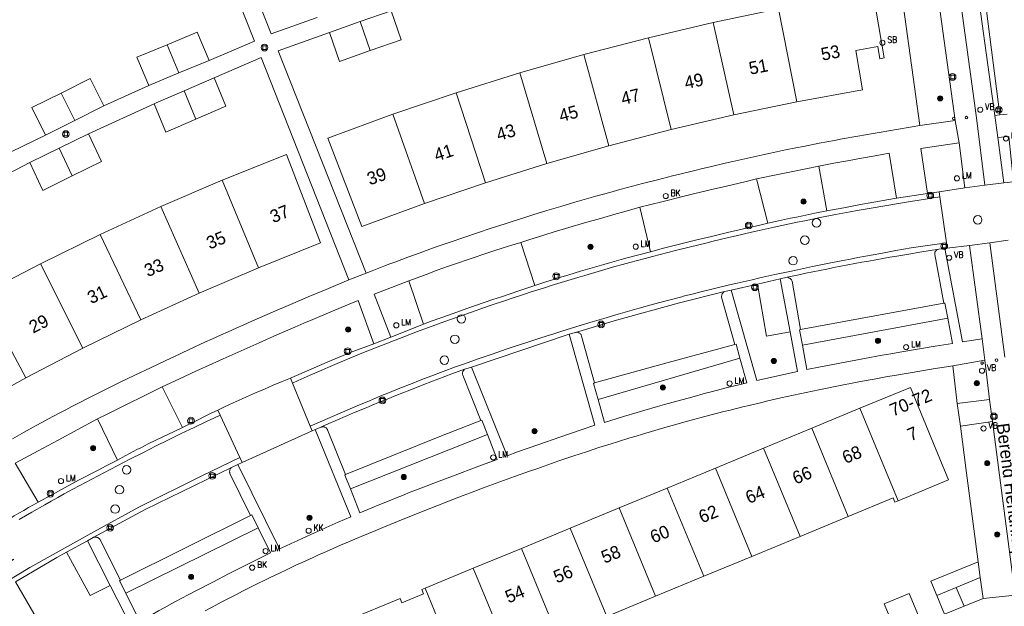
# Model space of a CAD drawing. Header units: metres. Extents: x 138165 to 154469, y 480134 to 494189.
# Tile 662 of 1056: x 146293 to 146390, y 487765 to 487823. Entities that reach past the tile are written whole.
import ezdxf

# ---------------------------------------------------------------- set-up
doc = ezdxf.new("R2010")
doc.units = ezdxf.units.M
doc.header["$LTSCALE"] = 0.001
doc.header["$MEASUREMENT"] = 0
for name, color, linetype, lineweight in [('Level 5', 7, 'Continuous', 0), ('TOP-L-terrein schutting raster hek leuning', 7, 'Continuous', 0), ('TOP-L-topo objecten punt', 7, 'Continuous', 0), ('TOP-L-topo objecten vlak', 7, 'Continuous', 0), ('TOP-L-verharding molgoot', 7, 'Continuous', 0), ('TOP-T-topo huisnummering naamgeving', 7, 'Continuous', 0)]:
    doc.layers.add(name, color=color, linetype=linetype, lineweight=lineweight)
doc.styles.add('Style-INTL_ISO', font='INTL_ISO.shx')
doc.styles.add('Style-STANDARD', font='STANDARD.shx')

# ---------------------------------------------------------------- blocks, each defined once
blk = doc.blocks.new('24')
at = {"layer": 'TOP-L-topo objecten punt', "color": 7, "linetype": 'Continuous', "lineweight": 0}
for radius in [0.025, 0.0182, 0.0115, 0.005]:
    blk.add_circle((0, 0), radius, dxfattribs=at)
blk = doc.blocks.new('39')
at = {"layer": 'TOP-L-topo objecten punt', "color": 7, "linetype": 'Continuous', "lineweight": 0}
for p, q in [((0.0175, 0.0175), (-0.0175, 0.0175)), ((-0.0175, 0.0175), (-0.0175, -0.0175)), ((0.0175, 0.0175), (0.0175, -0.0175)), ((0.0175, -0.0175), (-0.0175, -0.0175))]:
    blk.add_line(p, q, dxfattribs=at)
blk.add_circle((0, 0), 0.0332, dxfattribs=at)
blk = doc.blocks.new('*U13')
at = {"layer": 'Level 5', "color": 7, "linetype": 'Continuous', "lineweight": 0}
blk.add_circle((0, 0), 0.0415, dxfattribs=at)
blk = doc.blocks.new('150')
at = {"layer": 'Level 5', "color": 7, "linetype": 'Continuous', "lineweight": 0}
blk.add_blockref('*U13', (0, 0), dxfattribs=at)
blk = doc.blocks.new('72')
at = {"layer": 'TOP-L-topo objecten punt', "color": 7, "linetype": 'Continuous', "lineweight": 0}
blk.add_circle((0, 0), 0.025, dxfattribs=at)
at = {"layer": 'TOP-L-topo objecten punt', "color": 7, "linetype": 'Continuous', "lineweight": 0, "style": 'Style-STANDARD'}
blk.add_text('BK', height=0.06, dxfattribs=at).set_placement((0.0483, 0))
blk = doc.blocks.new('10')
at = {"layer": 'TOP-L-topo objecten punt', "linetype": 'Continuous', "lineweight": 0}
blk.add_circle((0, 0), 0.0125, dxfattribs=at)
blk = doc.blocks.new('16')
at = {"layer": 'TOP-L-topo objecten punt', "color": 7, "linetype": 'Continuous', "lineweight": 0}
blk.add_circle((0, 0), 0.025, dxfattribs=at)
at = {"layer": 'TOP-L-topo objecten punt', "color": 7, "linetype": 'Continuous', "lineweight": 0, "style": 'Style-STANDARD'}
blk.add_text('LM', height=0.06, dxfattribs=at).set_placement((0.0483, 0))
blk = doc.blocks.new('119')
at = {"layer": 'TOP-L-topo objecten punt', "color": 7, "linetype": 'Continuous', "lineweight": 0}
blk.add_circle((0, 0), 0.025, dxfattribs=at)
at = {"layer": 'TOP-L-topo objecten punt', "color": 7, "linetype": 'Continuous', "lineweight": 0, "style": 'Style-STANDARD'}
blk.add_text('KK', height=0.06, dxfattribs=at).set_placement((0.0483, 0))
blk = doc.blocks.new('14')
at = {"layer": 'TOP-L-topo objecten punt', "color": 7, "linetype": 'Continuous', "lineweight": 0}
blk.add_circle((0, 0), 0.025, dxfattribs=at)
at = {"layer": 'TOP-L-topo objecten punt', "color": 7, "linetype": 'Continuous', "lineweight": 0, "style": 'Style-STANDARD'}
blk.add_text('VB', height=0.06, dxfattribs=at).set_placement((0.0483, 0))
blk = doc.blocks.new('175')
at = {"layer": 'TOP-L-topo objecten punt', "color": 7, "linetype": 'Continuous', "lineweight": 0}
blk.add_circle((0, 0), 0.025, dxfattribs=at)
at = {"layer": 'TOP-L-topo objecten punt', "color": 7, "linetype": 'Continuous', "lineweight": 0, "style": 'Style-STANDARD'}
blk.add_text('SB', height=0.06, dxfattribs=at).set_placement((0.0483, 0))

msp = doc.modelspace()

# ---------------------------------------------------------------- linework, layer by layer
at = {"layer": 'TOP-L-terrein schutting raster hek leuning', "flags": 128}
for points in [[(146389.287, 487813.309), (146386.322, 487836.494)], [(146381.469, 487812.257), (146378.285, 487835.459)]]:
    msp.add_lwpolyline(points, dxfattribs=at)
at = {"layer": 'TOP-L-topo objecten vlak', "flags": 128}
for points in [[(146380.13, 487863.246), (146387.023, 487813.028), (146387.836, 487806.426)], [(146306.902, 487844.261), (146316.347, 487820.53), (146311.903, 487818.644)], [(146322.476, 487822.838), (146317.987, 487821.251), (146308.622, 487844.923)], [(146388.824, 487813.243), (146385.608, 487836.389), (146386.322, 487836.494)], [(146386.322, 487836.494), (146389.287, 487813.309)], [(146381.469, 487812.257), (146378.285, 487835.459)], [(146381.739, 487835.947), (146384.917, 487812.772)], [(146369.42, 487814.592), (146375.867, 487815.773), (146375.211, 487819.617), (146377.345, 487820.008), (146377.551, 487818.803), (146377.974, 487818.881), (146376.867, 487825.371), (146367.64, 487823.679)], [(146326.696, 487822.428), (146329.719, 487823.478)], [(146327.681, 487819.594), (146330.704, 487820.644), (146329.719, 487823.478)], [(146367.64, 487823.679), (146361.25, 487822.346)], [(146367.64, 487823.679), (146369.42, 487814.592)], [(146323.673, 487821.377), (146326.696, 487822.428)], [(146327.681, 487819.594), (146326.696, 487822.428)], [(146361.25, 487822.346), (146354.896, 487820.858)], [(146361.25, 487822.346), (146363.252, 487813.305)], [(146311.903, 487818.644), (146310.745, 487821.412), (146307.793, 487820.176)], [(146327.275, 487797.821), (146318.655, 487819.574), (146323.673, 487821.377)], [(146323.673, 487821.377), (146324.658, 487818.544), (146327.681, 487819.594)], [(146307.793, 487820.176), (146304.841, 487818.942), (146305.999, 487816.174)], [(146307.793, 487820.176), (146308.951, 487817.409)], [(146354.896, 487820.858), (146348.58, 487819.215)], [(146354.896, 487820.858), (146357.117, 487811.868)], [(146348.58, 487819.215), (146342.306, 487817.418)], [(146348.58, 487819.215), (146351.021, 487810.282)], [(146311.903, 487818.644), (146308.951, 487817.409)], [(146312.382, 487816.943), (146317.013, 487818.913), (146325.581, 487797.174)], [(146308.951, 487817.409), (146305.999, 487816.174)], [(146342.306, 487817.418), (146336.078, 487815.468)], [(146344.964, 487808.547), (146342.306, 487817.418)], [(146301.608, 487814.18), (146300.275, 487816.867), (146297.409, 487815.445)], [(146305.999, 487816.174), (146301.608, 487814.18)], [(146309.447, 487815.67), (146312.382, 487816.943)], [(146310.603, 487812.902), (146313.539, 487814.175), (146312.382, 487816.943)], [(146297.409, 487815.445), (146294.542, 487814.022), (146295.875, 487811.335)], [(146298.742, 487812.758), (146297.409, 487815.445)], [(146306.512, 487814.395), (146306.727, 487814.491), (146309.447, 487815.67)], [(146309.447, 487815.67), (146310.603, 487812.902)], [(146336.078, 487815.468), (146329.9, 487813.366)], [(146336.078, 487815.468), (146338.953, 487806.665)], [(146301.608, 487814.18), (146298.742, 487812.758)], [(146300.091, 487811.45), (146306.512, 487814.395)], [(146306.512, 487814.395), (146307.667, 487811.629), (146310.603, 487812.902)], [(146363.252, 487813.305), (146369.42, 487814.592)], [(146329.9, 487813.366), (146323.535, 487811.027), (146326.836, 487802.375), (146332.988, 487804.636)], [(146332.988, 487804.636), (146329.9, 487813.366)], [(146357.117, 487811.868), (146363.252, 487813.305)], [(146389.287, 487813.309), (146388.824, 487813.243)], [(146389.107, 487811.093), (146388.824, 487813.243)], [(146390.023, 487813.392), (146389.287, 487813.309)], [(146298.742, 487812.758), (146295.875, 487811.335)], [(146381.469, 487812.257), (146380.708, 487812.136), (146379.187, 487811.887), (146378.427, 487811.76), (146377.668, 487811.631), (146376.908, 487811.5), (146375.391, 487811.231), (146373.875, 487810.955), (146373.117, 487810.814), (146372.36, 487810.671), (146371.603, 487810.526), (146370.091, 487810.231), (146369.335, 487810.08), (146368.335, 487809.877), (146366.851, 487809.564), (146366.11, 487809.404), (146364.629, 487809.079), (146363.15, 487808.746), (146362.41, 487808.577), (146360.934, 487808.232), (146360.196, 487808.057), (146359.459, 487807.88), (146357.986, 487807.519), (146357.25, 487807.336), (146355.78, 487806.965), (146354.312, 487806.585), (146352.846, 487806.198), (146352.113, 487806.001), (146351.112, 487805.729), (146349.74, 487805.345), (146349.055, 487805.15), (146347.686, 487804.755), (146346.32, 487804.351), (146344.956, 487803.941), (146343.594, 487803.522), (146342.914, 487803.31), (146341.556, 487802.88), (146340.878, 487802.662), (146339.524, 487802.221), (146338.172, 487801.772), (146336.822, 487801.315), (146335.502, 487800.863), (146334.317, 487800.45), (146333.135, 487800.03), (146332.545, 487799.817), (146331.367, 487799.386), (146330.191, 487798.947), (146329.604, 487798.725), (146329.018, 487798.5), (146327.848, 487798.047), (146327.275, 487797.821)], [(146384.917, 487812.772), (146381.469, 487812.257)], [(146384.917, 487812.772), (146385.305, 487810.577)], [(146295.875, 487811.335), (146291.462, 487809.174)], [(146297.216, 487810.044), (146300.091, 487811.45)], [(146298.499, 487807.331), (146301.373, 487808.738), (146300.091, 487811.45)], [(146351.021, 487810.282), (146357.117, 487811.868)], [(146344.964, 487808.547), (146351.021, 487810.282)], [(146382.228, 487805.625), (146381.551, 487810.022), (146385.305, 487810.577)], [(146385.305, 487810.577), (146385.877, 487806.178)], [(146389.107, 487811.093), (146390.182, 487811.197), (146390.623, 487806.761)], [(146389.693, 487806.661), (146389.107, 487811.093)], [(146294.343, 487808.634), (146297.216, 487810.044)], [(146298.499, 487807.331), (146297.216, 487810.044)], [(146316.724, 487798.357), (146322.809, 487800.795), (146319.469, 487809.433), (146313.175, 487806.909)], [(146371.593, 487808.289), (146373.051, 487808.574), (146374.402, 487808.829), (146375.079, 487808.954), (146375.755, 487809.077), (146377.109, 487809.316), (146377.786, 487809.433), (146378.464, 487809.548), (146379.17, 487805.154)], [(146288.025, 487805.348), (146294.343, 487808.634)], [(146294.343, 487808.634), (146295.624, 487805.925), (146298.499, 487807.331)], [(146338.953, 487806.665), (146344.964, 487808.547)], [(146365.496, 487807.044), (146367.745, 487807.509), (146369.027, 487807.771), (146371.593, 487808.289)], [(146371.593, 487808.289), (146372.374, 487803.911)], [(146313.175, 487806.909), (146307.179, 487804.334)], [(146316.724, 487798.357), (146313.175, 487806.909)], [(146332.988, 487804.636), (146338.953, 487806.665)], [(146354.052, 487804.268), (146356.222, 487804.814), (146358.279, 487805.323), (146359.309, 487805.575), (146361.369, 487806.072), (146362.4, 487806.318), (146364.464, 487806.804), (146365.496, 487807.044)], [(146366.581, 487802.704), (146365.496, 487807.044)], [(146387.836, 487806.426), (146385.877, 487806.178)], [(146387.836, 487806.426), (146389.693, 487806.661)], [(146390.623, 487806.761), (146389.693, 487806.661)], [(146382.228, 487805.625), (146379.17, 487805.154)], [(146383.348, 487805.795), (146382.228, 487805.625)], [(146385.877, 487806.178), (146383.348, 487805.795)], [(146383.423, 487805.302), (146383.348, 487805.795)], [(146383.423, 487805.302), (146381.194, 487804.937), (146380.751, 487804.868), (146379.396, 487804.651), (146378.042, 487804.426), (146376.689, 487804.193), (146375.337, 487803.952), (146374.662, 487803.829), (146373.224, 487803.559), (146371.722, 487803.26), (146370.221, 487802.953), (146369.472, 487802.797), (146367.974, 487802.479), (146367.226, 487802.317), (146365.73, 487801.987), (146364.983, 487801.819), (146363.491, 487801.477), (146362.745, 487801.303), (146361.255, 487800.95), (146360.51, 487800.77), (146359.023, 487800.405), (146357.538, 487800.032), (146356.796, 487799.843), (146355.314, 487799.458), (146354.573, 487799.263), (146353.094, 487798.867), (146352.355, 487798.666), (146351.617, 487798.463), (146350.639, 487798.185), (146349.321, 487797.803), (146348.663, 487797.609), (146348.006, 487797.413), (146346.693, 487797.016), (146345.382, 487796.611), (146344.727, 487796.405), (146343.42, 487795.989), (146342.768, 487795.778), (146341.464, 487795.35), (146340.813, 487795.133), (146339.514, 487794.694), (146338.865, 487794.471), (146337.569, 487794.021), (146336.922, 487793.792), (146336.276, 487793.562), (146334.986, 487793.097), (146334.341, 487792.861), (146332.307, 487792.107), (146331.716, 487791.886), (146330.536, 487791.439), (146329.358, 487790.984), (146328.184, 487790.521), (146327.598, 487790.287), (146327.013, 487790.051), (146325.845, 487789.574), (146324.679, 487789.089), (146323.517, 487788.597), (146322.937, 487788.348), (146321.78, 487787.845), (146320.626, 487787.334), (146320.05, 487787.076)], [(146379.17, 487805.154), (146378.434, 487805.028), (146376.964, 487804.77), (146375.495, 487804.503), (146374.027, 487804.229), (146372.374, 487803.911)], [(146384.087, 487800.798), (146383.423, 487805.302)], [(146307.179, 487804.334), (146301.247, 487801.614)], [(146307.179, 487804.334), (146310.935, 487795.871)], [(146342.422, 487800.838), (146343.291, 487801.111), (146344.056, 487801.349), (146345.588, 487801.819), (146347.122, 487802.282), (146348.658, 487802.737), (146350.196, 487803.184), (146351.737, 487803.623), (146352.508, 487803.84), (146354.052, 487804.268)], [(146354.052, 487804.268), (146355.11, 487799.924)], [(146372.374, 487803.911), (146371.188, 487803.68), (146370.003, 487803.441), (146369.411, 487803.318), (146368.819, 487803.194), (146367.638, 487802.939), (146366.581, 487802.704)], [(146366.581, 487802.704), (146365.794, 487802.527), (146364.22, 487802.168), (146362.649, 487801.801), (146361.079, 487801.426), (146359.511, 487801.043), (146357.945, 487800.652), (146356.381, 487800.254), (146355.11, 487799.924)], [(146301.247, 487801.614), (146295.382, 487798.749)], [(146305.209, 487793.245), (146301.247, 487801.614)], [(146321.789, 487782.859), (146325.706, 487784.553), (146326.397, 487784.848), (146327.589, 487785.349), (146328.785, 487785.843), (146329.383, 487786.087), (146330.583, 487786.57), (146331.786, 487787.045), (146332.388, 487787.28), (146332.991, 487787.513), (146333.595, 487787.744), (146334.805, 487788.201), (146336.018, 487788.65), (146336.899, 487788.965), (146338.253, 487789.444), (146339.609, 487789.914), (146340.969, 487790.377), (146341.649, 487790.606), (146343.013, 487791.057), (146343.695, 487791.28), (146344.378, 487791.501), (146345.746, 487791.938), (146346.431, 487792.153), (146347.803, 487792.578), (146349.177, 487792.995), (146349.865, 487793.201), (146350.554, 487793.405), (146351.932, 487793.807), (146352.622, 487794.005), (146354.004, 487794.395), (146355.389, 487794.778), (146356.775, 487795.153), (146358.163, 487795.52), (146358.441, 487795.591), (146359.174, 487795.776), (146359.908, 487795.959), (146361.376, 487796.319), (146362.846, 487796.671), (146363.582, 487796.844), (146365.055, 487797.185), (146365.792, 487797.352), (146367.267, 487797.681), (146368.745, 487798.002), (146369.484, 487798.159), (146370.964, 487798.469), (146372.445, 487798.77), (146373.928, 487799.064), (146374.67, 487799.208), (146375.413, 487799.35), (146376.899, 487799.628), (146377.642, 487799.764), (146379.13, 487800.03), (146380.62, 487800.288), (146384.087, 487800.798)], [(146342.422, 487800.838), (146341.872, 487800.669), (146340.774, 487800.326), (146339.679, 487799.975), (146338.585, 487799.616), (146338.04, 487799.434), (146336.95, 487799.064), (146336.407, 487798.876), (146335.321, 487798.495), (146334.239, 487798.106), (146333.159, 487797.709), (146332.62, 487797.508), (146331.438, 487797.06)], [(146343.772, 487796.608), (146342.422, 487800.838)], [(146384.087, 487800.798), (146384.147, 487800.272)], [(146386.337, 487800.521), (146388.308, 487800.804)], [(146388.308, 487800.804), (146390.111, 487801.063)], [(146389.782, 487789.607), (146388.308, 487800.804)], [(146355.11, 487799.924), (146353.962, 487799.626), (146352.816, 487799.319), (146352.244, 487799.163), (146351.101, 487798.846), (146350.53, 487798.684), (146349.39, 487798.355), (146348.253, 487798.018), (146347.118, 487797.673), (146346.551, 487797.498), (146345.985, 487797.321), (146345.42, 487797.142), (146344.855, 487796.961), (146343.772, 487796.608)], [(146368.497, 487797.424), (146369.618, 487797.664), (146370.301, 487797.808), (146371.669, 487798.089), (146372.354, 487798.227), (146373.039, 487798.363), (146374.41, 487798.628), (146375.096, 487798.758), (146375.783, 487798.886), (146376.469, 487799.012), (146377.157, 487799.136), (146378.532, 487799.379), (146379.22, 487799.497), (146380.598, 487799.727), (146381.287, 487799.839), (146382.667, 487800.058), (146383.161, 487800.134)], [(146383.161, 487800.134), (146383.138, 487800.1), (146383.113, 487800.084), (146383.089, 487800.066), (146383.046, 487800.025), (146383.026, 487800.003), (146382.991, 487799.955), (146382.976, 487799.929), (146382.963, 487799.902), (146382.952, 487799.875), (146382.935, 487799.817), (146382.926, 487799.759), (146382.925, 487799.699), (146382.932, 487799.64), (146383.817, 487794.901)], [(146383.161, 487800.134), (146383.335, 487800.161), (146383.931, 487800.247)], [(146383.931, 487800.247), (146384.147, 487800.272)], [(146387.559, 487791.398), (146385.658, 487791.103), (146383.931, 487800.247)], [(146384.147, 487800.272), (146386.337, 487800.521)], [(146386.337, 487800.521), (146387.559, 487791.398)], [(146295.382, 487798.749), (146289.59, 487795.742)], [(146295.382, 487798.749), (146299.549, 487790.479)], [(146310.935, 487795.871), (146316.724, 487798.357)], [(146327.275, 487797.821), (146325.581, 487797.174)], [(146325.581, 487797.174), (146323.343, 487796.242), (146321.598, 487795.505), (146319.856, 487794.76), (146318.117, 487794.009), (146316.069, 487793.114), (146315.301, 487792.776), (146314.535, 487792.437), (146313.769, 487792.095), (146313.004, 487791.752), (146312.24, 487791.406), (146311.477, 487791.059), (146309.953, 487790.36), (146308.432, 487789.653), (146307.673, 487789.297), (146306.157, 487788.579), (146304.645, 487787.854), (146303.137, 487787.122), (146301.632, 487786.383), (146300.13, 487785.636), (146299.037, 487785.074), (146298.451, 487784.77), (146297.866, 487784.464), (146297.283, 487784.156), (146296.118, 487783.535), (146295.537, 487783.222), (146294.957, 487782.907), (146293.8, 487782.272), (146292.647, 487781.63)], [(146331.438, 487797.06), (146328.066, 487795.768), (146329.683, 487791.574)], [(146332.873, 487792.846), (146331.438, 487797.06)], [(146365.565, 487796.759), (146367.794, 487797.274)], [(146367.794, 487797.274), (146368.497, 487797.424)], [(146367.794, 487797.274), (146368.769, 487792.071)], [(146369.796, 487792.323), (146368.966, 487797.056), (146368.95, 487797.091), (146368.934, 487797.121), (146368.898, 487797.177), (146368.855, 487797.228), (146368.831, 487797.252), (146368.78, 487797.295), (146368.724, 487797.332), (146368.694, 487797.347), (146368.632, 487797.373), (146368.6, 487797.383), (146368.535, 487797.398), (146368.497, 487797.424)], [(146305.209, 487793.245), (146310.935, 487795.871)], [(146343.772, 487796.608), (146342.234, 487796.098), (146340.526, 487795.524), (146339.673, 487795.234), (146337.969, 487794.648), (146337.118, 487794.353), (146335.418, 487793.756), (146333.721, 487793.151), (146332.873, 487792.846)], [(146362.353, 487796.04), (146357.957, 487794.929), (146351.773, 487793.233), (146347.774, 487792.022)], [(146363.373, 487790.862), (146362.07, 487795.489), (146362.069, 487795.558), (146362.076, 487795.627), (146362.091, 487795.694), (146362.101, 487795.727), (146362.128, 487795.791), (146362.161, 487795.851), (146362.181, 487795.88), (146362.224, 487795.933), (146362.273, 487795.982), (146362.3, 487796.004), (146362.353, 487796.04)], [(146362.353, 487796.04), (146363.011, 487796.169)], [(146363.011, 487796.169), (146365.565, 487796.759)], [(146368.769, 487792.071), (146369.497, 487788.191), (146365.5, 487787.315), (146363.011, 487796.169)], [(146365.565, 487796.759), (146366.461, 487791.648), (146368.769, 487792.071)], [(146293.957, 487787.575), (146289.59, 487795.742)], [(146307.316, 487786.704), (146308.929, 487787.457), (146310.67, 487788.26), (146311.542, 487788.659), (146313.288, 487789.452), (146314.162, 487789.845), (146315.913, 487790.627), (146316.79, 487791.015), (146318.546, 487791.786), (146320.305, 487792.549), (146321.185, 487792.928), (146322.067, 487793.305), (146323.832, 487794.054), (146325.601, 487794.795), (146326.486, 487795.163), (146328.035, 487790.917)], [(146369.796, 487792.323), (146377.412, 487793.719), (146383.817, 487794.901)], [(146383.817, 487794.901), (146383.931, 487794.902), (146384.206, 487793.423)], [(146299.549, 487790.479), (146305.209, 487793.245)], [(146369.977, 487790.769), (146384.206, 487793.423)], [(146384.206, 487793.423), (146384.682, 487790.958), (146383.818, 487790.819), (146382.954, 487790.677), (146381.228, 487790.389), (146379.503, 487790.092), (146378.641, 487789.941), (146377.779, 487789.787), (146376.057, 487789.475), (146375.196, 487789.316), (146374.336, 487789.155), (146373.476, 487788.992), (146372.617, 487788.827), (146371.758, 487788.66), (146370.421, 487788.396), (146369.977, 487790.769)], [(146332.873, 487792.846), (146329.683, 487791.574)], [(146347.158, 487791.843), (146347.774, 487792.022)], [(146347.774, 487792.022), (146347.832, 487792.034), (146347.893, 487792.038), (146347.924, 487792.037), (146347.985, 487792.028), (146348.044, 487792.013), (146348.072, 487792.002), (146348.127, 487791.975), (146348.178, 487791.941), (146348.202, 487791.921), (146348.245, 487791.878), (146348.282, 487791.829), (146348.313, 487791.776), (146348.325, 487791.749), (146348.345, 487791.691), (146348.352, 487791.661), (146349.64, 487787.09)], [(146369.977, 487790.769), (146369.69, 487792.29), (146369.796, 487792.323)], [(146329.683, 487791.574), (146328.035, 487790.917)], [(146347.158, 487791.843), (146349.662, 487782.946), (146348.307, 487782.486), (146346.235, 487781.776), (146344.165, 487781.057), (146342.098, 487780.332), (146341.065, 487779.966), (146337.574, 487788.632)], [(146337.574, 487788.632), (146347.158, 487791.843)], [(146387.822, 487789.299), (146387.559, 487791.398)], [(146293.957, 487787.575), (146299.549, 487790.479)], [(146328.035, 487790.917), (146325.796, 487790.1), (146323.452, 487789.118), (146319.931, 487787.571), (146319.863, 487787.544)], [(146349.64, 487787.09), (146356.846, 487789.075), (146363.373, 487790.862)], [(146363.373, 487790.862), (146363.487, 487790.888), (146363.864, 487789.51)], [(146349.994, 487785.474), (146363.864, 487789.51)], [(146363.864, 487789.51), (146364.546, 487787.107), (146363.87, 487786.939), (146362.519, 487786.598), (146361.17, 487786.248), (146360.497, 487786.071), (146359.151, 487785.71), (146357.808, 487785.341), (146356.466, 487784.965), (146355.796, 487784.774), (146354.458, 487784.386), (146353.79, 487784.189), (146352.455, 487783.79), (146351.123, 487783.383), (146350.604, 487783.222), (146349.994, 487785.474)], [(146384.703, 487788.746), (146387.822, 487789.299)], [(146387.822, 487789.299), (146388.303, 487785.452)], [(146311.509, 487764.798), (146312.549, 487765.352), (146313.071, 487765.626), (146314.117, 487766.169), (146314.641, 487766.438), (146315.166, 487766.705), (146315.692, 487766.97), (146316.219, 487767.233), (146316.747, 487767.495), (146317.276, 487767.755), (146317.806, 487768.013), (146318.867, 487768.524), (146319.4, 487768.777), (146319.933, 487769.027), (146320.467, 487769.277), (146321.002, 487769.524), (146322.074, 487770.013), (146322.611, 487770.255), (146323.149, 487770.495), (146323.688, 487770.733), (146324.768, 487771.204), (146325.309, 487771.436), (146326.79, 487772.065), (146328.205, 487772.658), (146328.914, 487772.952), (146329.624, 487773.245), (146331.045, 487773.824), (146332.47, 487774.395), (146333.183, 487774.678), (146334.612, 487775.239), (146335.328, 487775.516), (146336.761, 487776.065), (146337.479, 487776.337), (146338.917, 487776.875), (146339.637, 487777.141), (146341.078, 487777.668), (146341.8, 487777.928), (146343.246, 487778.444), (146343.97, 487778.699), (146345.42, 487779.203), (146346.146, 487779.452), (146347.6, 487779.945), (146348.845, 487780.36), (146350.055, 487780.755), (146351.267, 487781.142), (146351.874, 487781.332), (146353.09, 487781.708), (146353.699, 487781.893), (146354.308, 487782.076), (146355.528, 487782.436), (146356.751, 487782.789), (146357.363, 487782.962), (146358.589, 487783.303), (146359.203, 487783.471), (146360.432, 487783.8), (146361.047, 487783.962), (146362.279, 487784.28), (146362.896, 487784.436), (146364.131, 487784.742), (146364.75, 487784.892), (146365.988, 487785.187), (146366.607, 487785.331), (146367.848, 487785.614), (146369.09, 487785.889), (146370.334, 487786.156), (146371.58, 487786.416), (146373.667, 487786.835), (146374.994, 487787.094), (146375.658, 487787.221), (146376.987, 487787.468), (146378.317, 487787.708), (146378.983, 487787.825), (146380.315, 487788.053), (146381.649, 487788.273), (146382.984, 487788.485), (146383.652, 487788.588), (146384.703, 487788.746)], [(146322.969, 487782.822), (146323.628, 487783.112), (146324.232, 487783.375), (146325.442, 487783.896), (146326.048, 487784.154), (146327.262, 487784.664), (146327.871, 487784.916), (146328.48, 487785.166), (146329.495, 487785.576), (146330.176, 487785.849), (146331.54, 487786.388), (146332.908, 487786.92), (146334.278, 487787.445), (146334.964, 487787.704), (146335.65, 487787.962), (146336.897, 487788.423)], [(146336.897, 487788.423), (146336.879, 487788.384), (146336.856, 487788.363), (146336.834, 487788.34), (146336.814, 487788.316), (146336.795, 487788.291), (146336.762, 487788.237), (146336.748, 487788.208), (146336.737, 487788.179), (146336.718, 487788.119), (146336.708, 487788.057), (146336.706, 487787.994), (146336.711, 487787.931), (146336.717, 487787.9), (146336.734, 487787.839), (146338.489, 487783.399)], [(146336.897, 487788.423), (146337.026, 487788.471), (146337.574, 487788.632)], [(146385.133, 487785.064), (146384.703, 487788.746)], [(146288.373, 487784.501), (146293.957, 487787.575)], [(146319.863, 487787.544), (146319.068, 487787.225), (146318.186, 487786.862), (146317.308, 487786.493), (146316.432, 487786.116), (146315.56, 487785.731), (146315.125, 487785.536), (146314.258, 487785.141), (146313.393, 487784.738), (146312.747, 487784.43)], [(146319.863, 487787.544), (146320.05, 487787.076)], [(146307.316, 487786.704), (146305.621, 487785.873), (146303.763, 487784.955), (146301.91, 487784.029), (146300.984, 487783.563)], [(146309.295, 487782.715), (146307.316, 487786.704)], [(146320.05, 487787.076), (146321.789, 487782.859)], [(146349.994, 487785.474), (146349.532, 487787.032), (146349.64, 487787.09)], [(146379.334, 487775.564), (146384.283, 487777.61), (146382.585, 487781.719), (146380.547, 487786.648), (146375.598, 487784.602)], [(146388.303, 487785.452), (146385.133, 487785.064)], [(146388.581, 487783.303), (146388.303, 487785.452)], [(146312.747, 487784.43), (146312.104, 487784.121), (146311.248, 487783.7), (146310.822, 487783.487), (146309.295, 487782.715)], [(146312.747, 487784.43), (146312.987, 487783.923)], [(146375.598, 487784.602), (146370.885, 487782.653)], [(146375.598, 487784.602), (146379.334, 487775.564)], [(146385.133, 487785.064), (146385.441, 487782.867)], [(146292.917, 487779.249), (146295.176, 487780.453), (146297.113, 487781.488), (146300.984, 487783.563)], [(146293.295, 487773.741), (146293.925, 487774.101), (146294.556, 487774.459), (146295.82, 487775.169), (146296.454, 487775.522), (146297.089, 487775.873), (146297.724, 487776.222), (146298.566, 487776.682), (146299.801, 487777.349), (146300.42, 487777.68), (146301.04, 487778.009), (146302.282, 487778.662), (146302.904, 487778.985), (146304.152, 487779.628), (146305.404, 487780.263), (146306.031, 487780.578), (146306.659, 487780.891), (146307.918, 487781.512), (146309.18, 487782.125), (146310.445, 487782.732), (146311.715, 487783.331), (146312.35, 487783.628), (146312.987, 487783.923)], [(146300.984, 487783.563), (146302.941, 487779.542)], [(146312.987, 487783.923), (146314.91, 487779.778)], [(146325.261, 487778.142), (146334.647, 487781.906), (146338.489, 487783.399)], [(146338.489, 487783.399), (146338.59, 487783.431), (146339.151, 487782.028)], [(146385.441, 487782.867), (146388.581, 487783.303)], [(146388.581, 487783.303), (146390.812, 487766.332)], [(146309.295, 487782.715), (146308.543, 487782.374), (146307.795, 487782.025), (146307.422, 487781.848), (146306.679, 487781.489), (146305.939, 487781.122), (146305.203, 487780.748), (146304.837, 487780.559), (146304.471, 487780.367), (146304.106, 487780.174), (146303.742, 487779.979), (146303.38, 487779.783), (146302.941, 487779.542)], [(146322.286, 487782.53), (146325.774, 487773.997), (146324.518, 487773.454), (146323.943, 487773.202), (146323.368, 487772.948), (146322.794, 487772.692), (146322.221, 487772.434), (146321.077, 487771.913), (146320.507, 487771.65), (146319.937, 487771.385), (146319.368, 487771.118), (146318.8, 487770.849), (146314.718, 487779.115)], [(146315.126, 487779.299), (146321.996, 487782.399)], [(146321.996, 487782.399), (146321.789, 487782.859)], [(146321.996, 487782.399), (146322.286, 487782.53)], [(146322.286, 487782.53), (146322.856, 487782.772), (146322.969, 487782.822)], [(146325.261, 487778.142), (146323.491, 487782.494), (146323.474, 487782.531), (146323.459, 487782.558), (146323.424, 487782.61), (146323.382, 487782.658), (146323.359, 487782.679), (146323.309, 487782.718), (146323.282, 487782.735), (146323.226, 487782.763), (146323.196, 487782.775), (146323.166, 487782.784), (146323.136, 487782.792), (146323.105, 487782.798), (146323.042, 487782.803), (146323.01, 487782.803), (146322.969, 487782.822)], [(146370.885, 487782.653), (146366.172, 487780.704)], [(146370.885, 487782.653), (146374.453, 487774.022)], [(146387.181, 487769.599), (146385.99, 487778.506), (146385.441, 487782.867)], [(146339.151, 487782.028), (146325.726, 487776.731)], [(146339.151, 487782.028), (146340.113, 487779.598), (146338.558, 487779.031), (146337.782, 487778.745), (146336.231, 487778.166), (146335.457, 487777.874), (146334.684, 487777.58), (146333.911, 487777.285), (146333.139, 487776.987), (146331.597, 487776.386), (146330.827, 487776.083), (146330.302, 487775.875), (146329.683, 487775.626), (146328.447, 487775.122), (146327.83, 487774.867), (146326.655, 487774.375), (146325.726, 487776.731)], [(146366.172, 487780.704), (146361.459, 487778.756)], [(146366.172, 487780.704), (146369.74, 487772.073)], [(146248.11, 487741.07), (146294.354, 487769.023), (146300.602, 487772.535), (146305.019, 487774.947), (146311.184, 487777.984), (146314.91, 487779.778)], [(146302.941, 487779.542), (146301.767, 487778.941), (146301.105, 487778.599), (146300.443, 487778.255), (146299.782, 487777.909), (146299.122, 487777.561), (146298.463, 487777.212), (146297.148, 487776.507), (146296.492, 487776.153), (146295.183, 487775.438)], [(146314.91, 487779.778), (146315.126, 487779.299)], [(146295.183, 487775.438), (146292.917, 487779.249)], [(146314.099, 487778.826), (146305.635, 487774.707), (146300.557, 487771.979)], [(146315.959, 487774.126), (146313.944, 487778.224), (146313.933, 487778.255), (146313.918, 487778.319), (146313.913, 487778.352), (146313.911, 487778.385), (146313.91, 487778.418), (146313.914, 487778.484), (146313.927, 487778.549), (146313.936, 487778.58), (146313.96, 487778.642), (146313.991, 487778.7), (146314.029, 487778.754), (146314.073, 487778.803), (146314.099, 487778.826)], [(146314.718, 487779.115), (146314.099, 487778.826)], [(146314.718, 487779.115), (146315.126, 487779.299)], [(146361.459, 487778.756), (146356.746, 487776.807)], [(146361.459, 487778.756), (146365.026, 487770.124)], [(146325.726, 487776.731), (146325.172, 487778.067), (146325.261, 487778.142)], [(146356.746, 487776.807), (146352.033, 487774.858)], [(146360.314, 487768.176), (146356.746, 487776.807)], [(146374.453, 487774.022), (146378.847, 487775.839), (146379.015, 487775.432), (146379.334, 487775.564)], [(146295.183, 487775.438), (146294.706, 487775.168), (146294.23, 487774.896), (146293.755, 487774.623), (146293.281, 487774.348), (146292.809, 487774.071), (146291.866, 487773.512), (146290.927, 487772.946), (146289.993, 487772.373), (146289.738, 487772.215), (146283.226, 487768.279)], [(146352.033, 487774.858), (146347.251, 487772.881)], [(146352.033, 487774.858), (146355.601, 487766.227)], [(146303.213, 487767.789), (146315.959, 487774.126)], [(146315.959, 487774.126), (146316.091, 487774.172), (146316.696, 487772.902)], [(146369.74, 487772.073), (146374.453, 487774.022)], [(146316.696, 487772.902), (146303.745, 487766.514)], [(146316.696, 487772.902), (146317.905, 487770.464), (146316.289, 487769.658), (146315.483, 487769.252), (146313.872, 487768.435), (146312.265, 487767.61), (146310.662, 487766.779), (146309.862, 487766.361), (146308.619, 487765.696), (146307.501, 487765.088), (146306.943, 487764.781), (146306.387, 487764.472), (146305.831, 487764.162), (146305.108, 487763.755), (146303.745, 487766.514)], [(146347.251, 487772.881), (146342.468, 487770.903)], [(146350.819, 487764.25), (146347.251, 487772.881)], [(146300.557, 487771.979), (146300.006, 487771.644)], [(146300.557, 487771.979), (146300.59, 487771.989), (146300.624, 487771.997), (146300.658, 487772.003), (146300.727, 487772.01), (146300.796, 487772.008), (146300.83, 487772.004), (146300.898, 487771.991), (146300.931, 487771.981), (146300.996, 487771.956), (146301.027, 487771.941), (146301.057, 487771.924), (146301.086, 487771.905), (146301.141, 487771.862), (146301.166, 487771.839), (146301.189, 487771.815), (146303.213, 487767.789)], [(146365.026, 487770.124), (146369.74, 487772.073)], [(146300.006, 487771.644), (146297.942, 487770.519)], [(146300.006, 487771.644), (146302.225, 487767.282)], [(146342.468, 487770.903), (146337.755, 487768.955)], [(146342.468, 487770.903), (146346.036, 487762.273)], [(146292.948, 487767.628), (146296.985, 487769.997), (146297.942, 487770.519)], [(146297.942, 487770.519), (146300.244, 487766.297), (146302.225, 487767.282)], [(146360.314, 487768.176), (146365.026, 487770.124)], [(146337.755, 487768.955), (146333.042, 487767.006)], [(146341.323, 487760.324), (146337.755, 487768.955)], [(146387.181, 487769.599), (146382.551, 487767.684), (146383.124, 487766.298)], [(146387.386, 487768.061), (146387.181, 487769.599)], [(146355.601, 487766.227), (146360.314, 487768.176)], [(146385.033, 487767.088), (146387.386, 487768.061)], [(146387.66, 487766.01), (146387.386, 487768.061)], [(146302.225, 487767.282), (146304.27, 487763.261), (146297.752, 487759.36), (146292.948, 487767.628)], [(146303.745, 487766.514), (146303.129, 487767.727), (146303.213, 487767.789)], [(146333.042, 487767.006), (146332.723, 487766.874), (146332.891, 487766.467), (146330.758, 487765.585), (146330.59, 487765.992), (146325.558, 487763.911)], [(146333.042, 487767.006), (146334.827, 487762.69), (146332.055, 487761.544), (146333.839, 487757.228)], [(146383.124, 487766.298), (146385.033, 487767.088)], [(146385.798, 487765.24), (146385.033, 487767.088)], [(146350.819, 487764.25), (146355.601, 487766.227)], [(146381.658, 487763.528), (146380.436, 487766.486), (146377.987, 487765.473), (146379.209, 487762.515)], [(146383.124, 487766.298), (146383.889, 487764.451)], [(146387.66, 487766.01), (146385.798, 487765.24)], [(146390.812, 487766.332), (146387.66, 487766.01)], [(146385.798, 487765.24), (146383.889, 487764.451)]]:
    msp.add_lwpolyline(points, dxfattribs=at)
at = {"layer": 'TOP-L-verharding molgoot', "flags": 128}
for points in [[(146368.497, 487797.424), (146369.618, 487797.664), (146370.301, 487797.808), (146371.669, 487798.089), (146372.354, 487798.227), (146373.039, 487798.363), (146374.41, 487798.628), (146375.096, 487798.758), (146375.783, 487798.886), (146376.469, 487799.012), (146377.157, 487799.136), (146378.532, 487799.379), (146379.22, 487799.497), (146380.598, 487799.727), (146381.287, 487799.839), (146382.667, 487800.058), (146383.161, 487800.134)], [(146362.353, 487796.04), (146357.957, 487794.929)], [(146357.957, 487794.929), (146351.773, 487793.233)], [(146347.774, 487792.022), (146351.773, 487793.233)], [(146322.969, 487782.822), (146323.628, 487783.112), (146324.232, 487783.375), (146325.442, 487783.896), (146326.048, 487784.154), (146327.262, 487784.664), (146327.871, 487784.916), (146328.48, 487785.166), (146329.495, 487785.576), (146330.176, 487785.849), (146331.54, 487786.388), (146332.908, 487786.92), (146334.278, 487787.445), (146334.964, 487787.704), (146335.65, 487787.962), (146336.897, 487788.423)], [(146314.099, 487778.826), (146305.635, 487774.707)], [(146300.557, 487771.979), (146305.635, 487774.707)]]:
    msp.add_lwpolyline(points, dxfattribs=at)

# ---------------------------------------------------------------- block references
at = {"layer": 'TOP-L-topo objecten punt', "xscale": 10, "yscale": 10, "zscale": 10}
for name, p in [('175', (146377.801, 487820.37)), ('39', (146317.326, 487819.893)), ('39', (146384.673, 487817.02)), ('24', (146383.458, 487814.92)), ('14', (146387.382, 487813.812)), ('39', (146389.201, 487813.799)), ('10', (146386.026, 487813.043)), ('10', (146384.786, 487812.949)), ('39', (146297.875, 487811.431)), ('119', (146389.901, 487810.997)), ('16', (146385.104, 487807.099)), ('72', (146356.594, 487805.366)), ('39', (146382.489, 487805.418)), ('24', (146370.091, 487804.828)), ('39', (146364.722, 487802.49)), ('150', (146371.36, 487802.752)), ('150', (146387.136, 487803.04)), ('24', (146349.237, 487800.401)), ('16', (146353.658, 487800.416)), ('150', (146370.208, 487801.056)), ('39', (146383.856, 487800.465)), ('14', (146384.338, 487799.337)), ('150', (146369.056, 487799.04)), ('39', (146345.884, 487797.518)), ('39', (146365.324, 487796.446)), ('16', (146330.226, 487792.722)), ('150', (146336.592, 487793.344)), ('39', (146350.279, 487792.812)), ('24', (146325.515, 487792.302)), ('150', (146335.952, 487791.36)), ('24', (146377.373, 487791.21)), ('16', (146380.127, 487790.583)), ('39', (146325.464, 487790.185)), ('150', (146334.928, 487789.312)), ('24', (146367.178, 487789.234)), ('10', (146387.563, 487789.03)), ('10', (146388.978, 487789.307)), ('14', (146387.555, 487788.278)), ('16', (146362.845, 487787.034)), ('24', (146387.048, 487787.061)), ('24', (146356.323, 487786.639)), ('39', (146328.863, 487785.373)), ('39', (146310.128, 487783.39)), ('39', (146388.72, 487783.808)), ('24', (146343.765, 487782.369)), ('14', (146387.704, 487782.627)), ('24', (146300.541, 487780.709)), ('16', (146339.71, 487779.799)), ('24', (146388.067, 487779.225)), ('150', (146303.824, 487778.592)), ('16', (146297.402, 487777.483)), ('39', (146312.211, 487778)), ('24', (146330.953, 487777.885)), ('39', (146296.376, 487776.256)), ('150', (146303.136, 487776.64)), ('150', (146302.704, 487774.752)), ('24', (146321.73, 487773.899)), ('39', (146302.219, 487772.915)), ('119', (146321.645, 487772.628)), ('24', (146389.044, 487772.273)), ('16', (146317.431, 487770.634)), ('72', (146316.116, 487769.016)), ('24', (146310.134, 487768.11))]:
    msp.add_blockref(name, p, dxfattribs=at)

# ---------------------------------------------------------------- texts
at = {"layer": 'TOP-T-topo huisnummering naamgeving', "style": 'Style-INTL_ISO'}
for s, rotation, p in [('53', 11, (146371.925, 487818.599)), ('51', 11, (146364.871, 487817.229)), ('49', 12.4, (146358.576, 487815.814)), ('47', 13.8, (146352.39, 487814.265)), ('45', 15.2, (146346.345, 487812.594)), ('43', 16.6, (146340.238, 487810.746)), ('41', 18, (146334.163, 487808.743)), ('39', 19.4, (146327.628, 487806.406)), ('37', 22.5, (146318.179, 487802.699)), ('35', 22.5, (146311.954, 487800.128)), ('33', 23.9, (146305.902, 487797.424)), ('31', 25.3, (146300.358, 487794.782)), ('29', 26.7, (146294.671, 487791.901)), ('70-72', 22.5, (146378.837, 487783.777)), ('7', 22.4, (146380.567, 487781.365)), ('Berend Hendrikspad', 277.4, (146388.968, 487783.072)), ('68', 22.4, (146374.193, 487779.151)), ('66', 22.4, (146369.317, 487777.135)), ('64', 22.4, (146364.73, 487775.239)), ('62', 22.4, (146360.144, 487773.343)), ('60', 22.4, (146355.387, 487771.376)), ('Hendrik Werkmanstraat', 30.2, (146277.655, 487760.972)), ('58', 22.4, (146350.602, 487769.397)), ('56', 22.4, (146345.931, 487767.465)), ('54', 22.4, (146341.203, 487765.511))]:
    msp.add_text(s, height=1.25, rotation=rotation, dxfattribs=at).set_placement(p)

doc.saveas('drawing.dxf')
